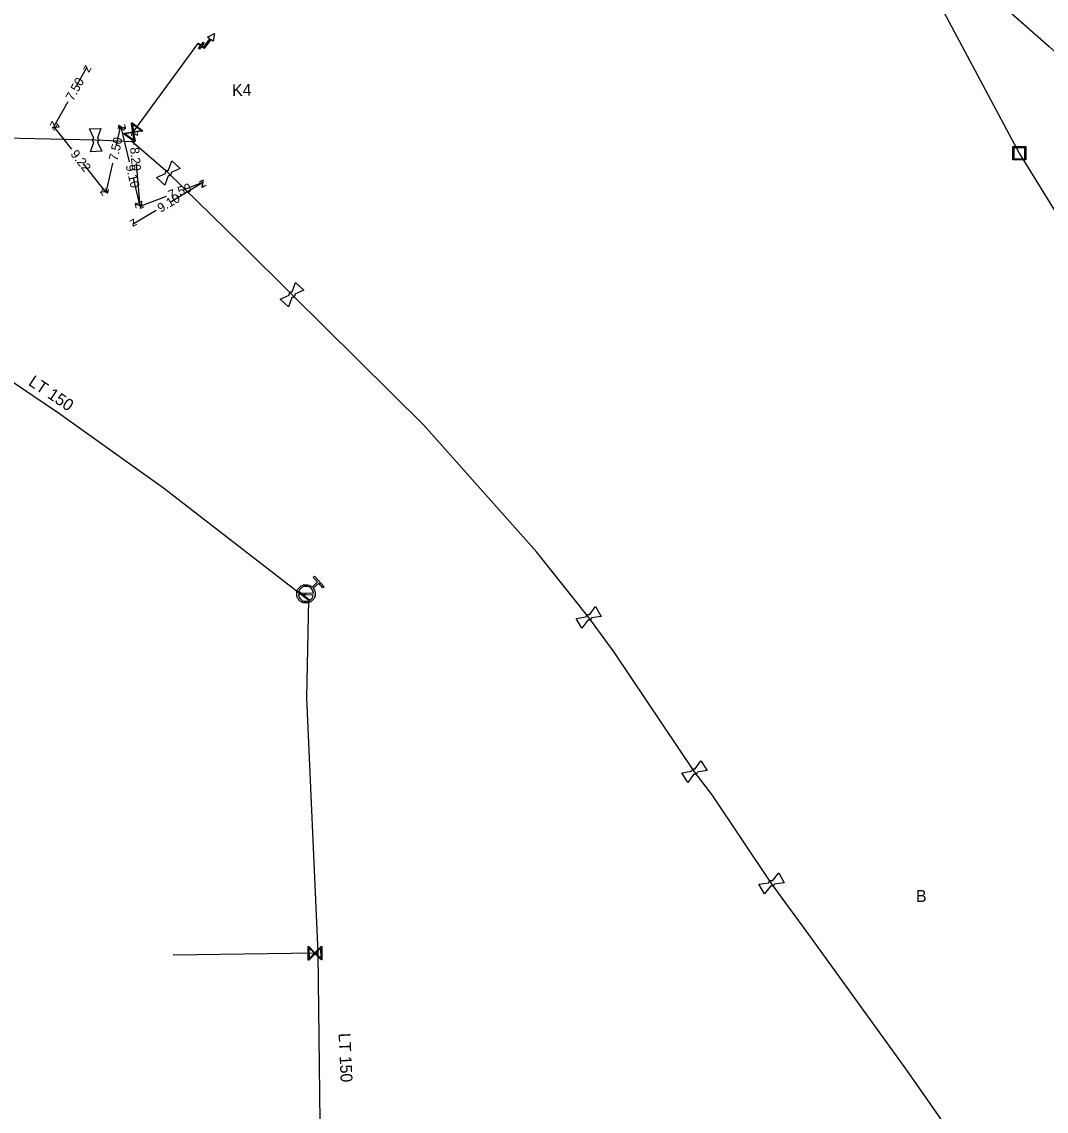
# Model space of a CAD drawing. Extents: x -643544 to -637295, y -1119190 to -1111715.
# Drawn here: x -641289.2 to -641176.6, y -1114622.1 to -1114502.3 of the extents above; entities that cross this region are included whole.
import ezdxf

# ---------------------------------------------------------------- set-up
doc = ezdxf.new("R2010")
doc.units = 0
for name, color, linetype in [('Default', 7, 'Continuous'), ('VP Hydrant', 7, 'Continuous'), ('VP Hydrant - popis', 7, 'Continuous'), ('VP Kótování', 7, 'Continuous'), ('VP Lomový bod', 7, 'Continuous'), ('VP Přípojka', 7, 'Continuous'), ('VP Řad', 7, 'Continuous'), ('VP Řad - označení', 7, 'Continuous'), ('VP Řad - popis', 7, 'Continuous'), ('VP Šachta', 7, 'Continuous'), ('VP Šoupě', 7, 'Continuous')]:
    doc.layers.add(name, color=color, linetype=linetype)

msp = doc.modelspace()

# ---------------------------------------------------------------- linework, layer by layer
at = {"layer": 'Default'}
for points in [[(-641281.31, -1114515.53), (-641281.35, -1114515.5), (-641281.38, -1114515.45), (-641281.42, -1114515.38), (-641281.42, -1114515.3), (-641281.43, -1114515.22), (-641281.39, -1114515.14), (-641281.36, -1114515.09), (-641281.32, -1114515.06)], [(-641280.92, -1114515.04), (-641280.88, -1114515.08), (-641280.85, -1114515.12), (-641280.8, -1114515.19), (-641280.8, -1114515.28), (-641280.8, -1114515.36), (-641280.84, -1114515.43), (-641280.86, -1114515.48), (-641280.9, -1114515.52)], [(-641273.43, -1114518.94), (-641273.44, -1114518.88), (-641273.42, -1114518.83), (-641273.4, -1114518.75), (-641273.35, -1114518.69), (-641273.29, -1114518.63), (-641273.21, -1114518.6), (-641273.16, -1114518.58), (-641273.11, -1114518.59)], [(-641272.81, -1114518.86), (-641272.8, -1114518.91), (-641272.81, -1114518.97), (-641272.83, -1114519.05), (-641272.89, -1114519.11), (-641272.94, -1114519.17), (-641273.02, -1114519.2), (-641273.08, -1114519.21), (-641273.13, -1114519.21)], [(-641259.83, -1114532.32), (-641259.84, -1114532.27), (-641259.83, -1114532.21), (-641259.81, -1114532.13), (-641259.76, -1114532.07), (-641259.7, -1114532.01), (-641259.62, -1114531.98), (-641259.57, -1114531.97), (-641259.51, -1114531.97)], [(-641259.21, -1114532.24), (-641259.21, -1114532.29), (-641259.22, -1114532.35), (-641259.24, -1114532.43), (-641259.29, -1114532.49), (-641259.35, -1114532.55), (-641259.43, -1114532.58), (-641259.48, -1114532.59), (-641259.53, -1114532.59)], [(-641257.2, -1114564.56), (-641256.97, -1114564.85), (-641256.99, -1114565.21), (-641257.01, -1114565.63), (-641257.31, -1114565.91), (-641257.62, -1114566.19), (-641258.03, -1114566.17), (-641258.45, -1114566.16), (-641258.73, -1114565.85), (-641259.01, -1114565.55), (-641258.99, -1114565.13), (-641258.98, -1114564.72), (-641258.67, -1114564.44), (-641258.37, -1114564.16), (-641257.95, -1114564.17), (-641257.59, -1114564.18), (-641257.32, -1114564.43)], [(-641257.18, -1114565.11), (-641257.2, -1114564.83), (-641257.39, -1114564.62), (-641257.62, -1114564.37), (-641257.96, -1114564.36), (-641258.29, -1114564.34), (-641258.54, -1114564.57), (-641258.76, -1114564.77), (-641258.8, -1114565.05)], [(-641258.8, -1114565.23), (-641258.78, -1114565.51), (-641258.59, -1114565.72), (-641258.36, -1114565.97), (-641258.02, -1114565.98), (-641257.69, -1114566), (-641257.44, -1114565.77), (-641257.23, -1114565.57), (-641257.19, -1114565.3)], [(-641227.23, -1114567.71), (-641227.22, -1114567.66), (-641227.19, -1114567.62), (-641227.15, -1114567.54), (-641227.08, -1114567.5), (-641227.01, -1114567.46), (-641226.93, -1114567.45), (-641226.87, -1114567.45), (-641226.82, -1114567.47)], [(-641226.61, -1114567.82), (-641226.62, -1114567.87), (-641226.64, -1114567.91), (-641226.69, -1114567.99), (-641226.76, -1114568.03), (-641226.83, -1114568.07), (-641226.91, -1114568.08), (-641226.96, -1114568.08), (-641227.01, -1114568.06)], [(-641215.61, -1114584.68), (-641215.61, -1114584.63), (-641215.58, -1114584.58), (-641215.54, -1114584.51), (-641215.47, -1114584.46), (-641215.4, -1114584.42), (-641215.32, -1114584.41), (-641215.26, -1114584.41), (-641215.21, -1114584.43)], [(-641214.99, -1114584.77), (-641215, -1114584.82), (-641215.03, -1114584.87), (-641215.07, -1114584.95), (-641215.14, -1114584.99), (-641215.21, -1114585.03), (-641215.29, -1114585.04), (-641215.34, -1114585.04), (-641215.39, -1114585.02)], [(-641207.13, -1114596.95), (-641207.12, -1114596.9), (-641207.09, -1114596.85), (-641207.05, -1114596.78), (-641206.97, -1114596.74), (-641206.9, -1114596.7), (-641206.82, -1114596.7), (-641206.76, -1114596.7), (-641206.71, -1114596.72)], [(-641206.52, -1114597.08), (-641206.53, -1114597.13), (-641206.55, -1114597.18), (-641206.6, -1114597.25), (-641206.67, -1114597.29), (-641206.74, -1114597.33), (-641206.83, -1114597.33), (-641206.88, -1114597.33), (-641206.93, -1114597.31)]]:
    msp.add_open_spline(points, degree=3, dxfattribs=at)
at = {"layer": 'VP Hydrant'}
for points in [[(-641269.41, -1114504.9), (-641269.21, -1114505.05), (-641268.55, -1114504.14), (-641268.8, -1114503.96), (-641268.05, -1114503.58), (-641268.19, -1114504.4), (-641268.45, -1114504.22), (-641269.18, -1114505.22), (-641269.49, -1114505), (-641269.71, -1114505.3), (-641269.81, -1114505.23), (-641269.59, -1114504.93), (-641269.89, -1114504.71), (-641269.81, -1114504.61), (-641269.51, -1114504.83), (-641269.29, -1114504.53), (-641269.19, -1114504.6), (-641269.41, -1114504.9)], [(-641257.32, -1114564.43), (-641256.72, -1114563.87), (-641257.19, -1114563.37), (-641257.05, -1114563.24), (-641255.99, -1114564.39), (-641256.13, -1114564.51), (-641256.59, -1114564.01), (-641257.2, -1114564.56)], [(-641258.8, -1114565.05), (-641257.18, -1114565.11)], [(-641257.19, -1114565.3), (-641258.8, -1114565.23)]]:
    msp.add_lwpolyline(points, dxfattribs=at)
at = {"layer": 'VP Kótování'}
for points in [[(-641283.17, -1114509.26), (-641282.04, -1114507.24)], [(-641284.17, -1114511.07), (-641285.69, -1114513.79)], [(-641283.72, -1114516.3), (-641285.69, -1114513.79)], [(-641278.81, -1114515.79), (-641278.35, -1114513.73)], [(-641277.4, -1114517.69), (-641278.35, -1114513.73)], [(-641276.86, -1114515.78), (-641276.98, -1114514.41)], [(-641282.47, -1114517.89), (-641279.99, -1114521.04)], [(-641279.26, -1114517.81), (-641279.99, -1114521.04)], [(-641276.67, -1114517.84), (-641276.24, -1114522.58)], [(-641276.99, -1114519.43), (-641276.24, -1114522.58)], [(-641272.93, -1114522.1), (-641269.24, -1114519.89)], [(-641271.44, -1114520.74), (-641269.24, -1114519.89)], [(-641273.37, -1114521.48), (-641276.24, -1114522.58)], [(-641274.47, -1114523.02), (-641277.05, -1114524.56)]]:
    msp.add_lwpolyline(points, dxfattribs=at)
at = {"layer": 'VP Lomový bod'}
for points in [[(-641281.78, -1114514.06), (-641280.53, -1114514.02), (-641280.92, -1114515.04)], [(-641281.32, -1114515.06), (-641281.78, -1114514.06)], [(-641280.9, -1114515.52), (-641280.44, -1114516.51), (-641281.69, -1114516.56), (-641281.31, -1114515.53)], [(-641273.11, -1114518.59), (-641272.74, -1114517.56)], [(-641272.74, -1114517.56), (-641271.81, -1114518.4), (-641272.81, -1114518.86)], [(-641273.13, -1114519.21), (-641273.5, -1114520.24), (-641274.42, -1114519.4), (-641273.43, -1114518.94)], [(-641259.51, -1114531.97), (-641259.14, -1114530.94)], [(-641259.14, -1114530.94), (-641258.22, -1114531.78), (-641259.21, -1114532.24)], [(-641259.53, -1114532.59), (-641259.91, -1114533.62), (-641260.83, -1114532.78), (-641259.83, -1114532.32)], [(-641226.82, -1114567.47), (-641226.18, -1114566.58)], [(-641226.18, -1114566.58), (-641225.53, -1114567.65), (-641226.61, -1114567.82)], [(-641227.01, -1114568.06), (-641227.66, -1114568.95), (-641228.31, -1114567.88), (-641227.23, -1114567.71)], [(-641215.21, -1114584.43), (-641214.59, -1114583.53)], [(-641214.59, -1114583.53), (-641213.91, -1114584.58), (-641214.99, -1114584.77)], [(-641215.39, -1114585.02), (-641216.02, -1114585.92), (-641216.69, -1114584.87), (-641215.61, -1114584.68)], [(-641206.71, -1114596.72), (-641206.03, -1114595.86)], [(-641206.03, -1114595.86), (-641205.43, -1114596.96), (-641206.52, -1114597.08)], [(-641206.93, -1114597.31), (-641207.61, -1114598.17), (-641208.22, -1114597.08), (-641207.13, -1114596.95)]]:
    msp.add_lwpolyline(points, dxfattribs=at)
at = {"layer": 'VP Přípojka'}
for points in [[(-641277.1, -1114514.57), (-641276.98, -1114514.41), (-641269.87, -1114504.69)], [(-641258.25, -1114565.42), (-641257.99, -1114565.17)], [(-641256.67, -1114604.68), (-641257, -1114604.69), (-641272.57, -1114604.89)]]:
    msp.add_lwpolyline(points, dxfattribs=at)
at = {"layer": 'VP Řad'}
for points in [[(-641272.94, -1114330.06), (-641272.34, -1114336.32), (-641272.11, -1114337.6), (-641270.76, -1114340.71), (-641269.86, -1114342.84), (-641268.15, -1114346.41), (-641267.42, -1114349.17), (-641260.05, -1114373.85), (-641246.44, -1114396.73), (-641232.73, -1114420.13), (-641224.28, -1114436.22), (-641214.82, -1114454.08), (-641189.89, -1114497.4), (-641179.59, -1114516.72), (-641168.72, -1114534.34), (-641160.69, -1114546.34), (-641152.25, -1114559.28), (-641144.18, -1114571.8), (-641125.09, -1114600.83), (-641114.58, -1114615.84), (-641090.67, -1114654.64), (-641085.81, -1114661.49), (-641065.7, -1114689.7), (-641051.68, -1114712.31)], [(-641184.99, -1114496.55), (-641180.87, -1114500.98), (-641176.31, -1114504.98), (-641172.08, -1114508.83), (-641169.35, -1114511.67), (-641164.86, -1114516.52), (-641161.43, -1114519.48)], [(-641179.28, -1114635.67), (-641191.96, -1114617.56), (-641202.31, -1114603.19), (-641206.82, -1114597.02), (-641213.34, -1114587.28), (-641215.3, -1114584.73), (-641224.12, -1114571.57), (-641226.92, -1114567.77), (-641232.64, -1114560.55), (-641245.04, -1114546.61), (-641259.52, -1114532.28), (-641265.11, -1114526.73), (-641273.12, -1114518.9), (-641277.1, -1114515.47), (-641281.11, -1114515.29), (-641294.46, -1114514.99)], [(-641296.7, -1114534.4), (-641295.85, -1114535.55), (-641291.9, -1114540.77), (-641285.2, -1114545.26), (-641273.65, -1114553.53), (-641258.25, -1114565.42), (-641257.72, -1114565.83), (-641257.95, -1114576.59), (-641256.71, -1114603.81), (-641256.67, -1114604.68), (-641256.02, -1114660.22), (-641255.81, -1114671.46), (-641255.55, -1114675.5), (-641254.49, -1114679.67), (-641254.52, -1114685.01), (-641254.51, -1114685.66), (-641254.58, -1114705.69), (-641254.58, -1114705.72), (-641254.64, -1114722.08), (-641254.68, -1114723.44), (-641254.89, -1114729.86), (-641254.02, -1114749.54), (-641253.92, -1114751.56)]]:
    msp.add_lwpolyline(points, dxfattribs=at)
at = {"layer": 'VP Šachta'}
for points in [[(-641178.88, -1114516), (-641178.88, -1114517.45), (-641180.3, -1114517.45), (-641180.3, -1114516), (-641178.88, -1114516)], [(-641180.18, -1114516.12), (-641180.18, -1114517.33), (-641179, -1114517.33), (-641179, -1114516.12), (-641180.18, -1114516.12)]]:
    msp.add_lwpolyline(points, dxfattribs=at)
at = {"layer": 'VP Šoupě'}
for points in [[(-641277.14, -1114513.36), (-641275.93, -1114514.25), (-641275.97, -1114514.3), (-641276.1, -1114514.32), (-641276.93, -1114514.45), (-641276.78, -1114515.41), (-641276.82, -1114515.46), (-641278.03, -1114514.58), (-641277.99, -1114514.52), (-641277.03, -1114514.38), (-641277.16, -1114513.55), (-641277.18, -1114513.42), (-641277.14, -1114513.36)], [(-641277.07, -1114513.53), (-641276.94, -1114514.36), (-641276.12, -1114514.23), (-641277.07, -1114513.53)], [(-641276.89, -1114515.3), (-641277.02, -1114514.46), (-641277.85, -1114514.59), (-641276.89, -1114515.3)], [(-641258.77, -1114564.87), (-641257.61, -1114565.82), (-641257.67, -1114565.9), (-641258.83, -1114564.94), (-641258.77, -1114564.87)], [(-641256.26, -1114603.93), (-641256.24, -1114605.43), (-641256.3, -1114605.43), (-641256.39, -1114605.34), (-641256.99, -1114604.75), (-641257.67, -1114605.45), (-641257.74, -1114605.45), (-641257.76, -1114603.95), (-641257.69, -1114603.95), (-641257, -1114604.63), (-641256.41, -1114604.02), (-641256.32, -1114603.93), (-641256.26, -1114603.93)], [(-641257.64, -1114605.29), (-641257.06, -1114604.69), (-641257.66, -1114604.1), (-641257.64, -1114605.29)], [(-641256.35, -1114604.09), (-641256.93, -1114604.69), (-641256.33, -1114605.27), (-641256.35, -1114604.09)]]:
    msp.add_lwpolyline(points, dxfattribs=at)

# ---------------------------------------------------------------- texts
at = {"layer": 'VP Hydrant - popis'}
msp.add_text('K4', height=1.3, rotation=1, dxfattribs=at).set_placement((-641266.1, -1114510.44))
at = {"layer": 'VP Kótování'}
for s, rotation, p in [('z', 60.9024, (-641281.85, -1114507.92)), ('7.50', 60.9024, (-641283.59, -1114511.05)), ('z', 240.9024, (-641285.88, -1114513.11)), ('z', 128.1534, (-641284.99, -1114513.88)), ('z', 77.3386, (-641277.97, -1114514.32)), ('z', 103.3873, (-641277.74, -1114514.1)), ('7.50', 77.3386, (-641278.71, -1114517.63)), ('z', 95.1755, (-641276.44, -1114514.86)), ('8.20', 275.1755, (-641277.33, -1114516.12)), ('9.22', 308.1534, (-641283.93, -1114516.84)), ('9.10', 283.3873, (-641277.82, -1114518.1)), ('z', 30.8515, (-641269.41, -1114520.58)), ('z', 20.9915, (-641269.52, -1114520.54)), ('z', 308.1534, (-641280.69, -1114520.96)), ('z', 257.3386, (-641280.37, -1114520.45)), ('7.50', 20.9915, (-641272.91, -1114521.84)), ('z', 283.3872, (-641276.84, -1114522.21)), ('z', 275.1754, (-641276.78, -1114522.13)), ('z', 200.9914, (-641275.95, -1114521.93)), ('9.10', 30.8515, (-641273.95, -1114523.29)), ('z', 210.8515, (-641276.88, -1114523.87))]:
    msp.add_text(s, height=1, rotation=rotation, dxfattribs=at).set_placement(p)
at = {"layer": 'VP Řad - označení'}
msp.add_text('B', height=1.3, dxfattribs=at).set_placement((-641190.94, -1114599.04))
at = {"layer": 'VP Řad - popis'}
for rotation, p in [(326.1602, (-641288.59, -1114542.15)), (272.6188, (-641254.41, -1114613.49))]:
    msp.add_text('LT 150', height=1.3, rotation=rotation, dxfattribs=at).set_placement(p)

doc.saveas('drawing.dxf')
